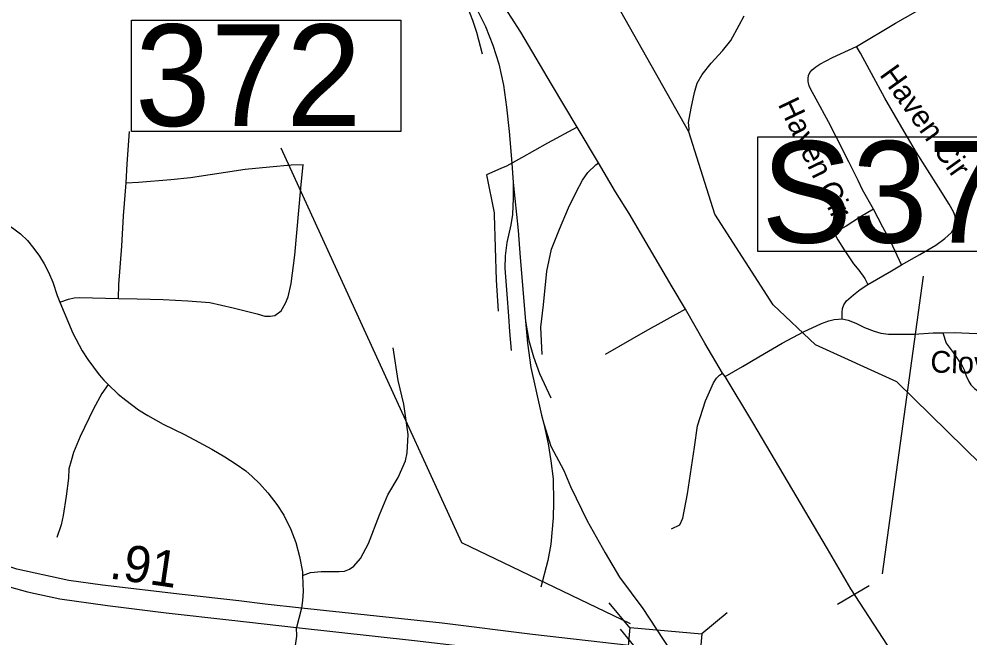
# Model space of a CAD drawing. Extents: x 1159738 to 1321356, y 736314 to 882035.
# Drawn here: x 1252716 to 1255990, y 781848 to 783980 of the extents above; entities that cross this region are included whole.
import ezdxf

# ---------------------------------------------------------------- set-up
doc = ezdxf.new("R2010")
doc.units = 0
for name, color, linetype in [('Exist Hydrographic Creek Single Shore', 7, 'Continuous'), ('Exist Hydrographic Misc Water Feature', 7, 'Continuous'), ('Exist Railroad Mainline', 7, 'Continuous'), ('Exist Railroad Siding', 7, 'Continuous'), ('Exist Road Non-System Type 51', 7, 'Continuous'), ('Exist Road Non-System Type 51 Label', 7, 'Continuous'), ('Exist Road Primary US Attributed', 7, 'Continuous'), ('Exist Road Primary US Structure Ovrhead Sign CELL', 7, 'Continuous'), ('Exist Road Primary US UnDivided 4 Lane Attributed', 7, 'Continuous'), ('Exist Road Secondary Mileage Hundredths English Label', 7, 'Continuous'), ('Exist Road Secondary Structure Pipe Number Label', 7, 'Continuous'), ('Exist Road Secondary Structure Standard Bridge CELL', 7, 'Continuous'), ('Exist Road Secondary Structure Standard Bridge Number Label', 7, 'Continuous'), ('Exist Road Secondary Type 51 Divided Attributed', 7, 'Continuous')]:
    doc.layers.add(name, color=color, linetype=linetype)

msp = doc.modelspace()

# ---------------------------------------------------------------- linework, layer by layer
at = {"layer": 'Exist Hydrographic Creek Single Shore'}
for points in [[(1255461.1, 782857.4), (1255315.1, 782994.9), (1255114.2, 783307.5), (1255024.8, 783591.5), (1254630, 784289.5), (1254191.5, 784805.4), (1253909.1, 785064.9), (1253721.6, 785287.3), (1253644.7, 785305.6), (1253544.1, 785296.4), (1253458.7, 785466), (1253414, 785569.9), (1253364.8, 785734.7), (1253320.9, 786026.6), (1253287.9, 786181.4), (1253328.3, 786391.7), (1253386.8, 786683), (1253439.8, 786858.1), (1253741.7, 787368.3), (1253811.3, 787461.7), (1253935.7, 787666.9), (1254007, 787774.1), (1254057.2, 787829.4)], [(1257597.9, 781347.4), (1257304.2, 781573), (1257222.2, 781643.6), (1257016.1, 781706.8), (1256833.2, 781726.9), (1256668.2, 781822.1), (1255741.1, 782730.3), (1255461.1, 782857.4)]]:
    msp.add_lwpolyline(points, dxfattribs=at)
at = {"layer": 'Exist Hydrographic Misc Water Feature'}
msp.add_lwpolyline([(1255024.8, 783591.5), (1255025, 783601.5), (1255023.5, 783623.5), (1255032.9, 783673.3), (1255044.2, 783727), (1255053, 783758.8), (1255069.9, 783788.4), (1255100.8, 783827.6), (1255140, 783870.6), (1255168.9, 783906), (1255198.3, 783959.2), (1255215.2, 783990.8)], dxfattribs=at)
at = {"layer": 'Exist Railroad Mainline'}
for points in [[(1254299, 784004.4), (1254323.8, 783953.7), (1254349.1, 783889.8), (1254369.3, 783825.3), (1254385.3, 783751.9), (1254396.2, 783676.5), (1254404.9, 783591.8), (1254414.6, 783483.3), (1254418.5, 783416.9), (1254435.9, 783251), (1254443.4, 783158.3), (1254461.1, 782938.6), (1254468.7, 782863.3), (1254480.2, 782779.8), (1254517, 782615), (1254524.9, 782584.9)], [(1254524.9, 782584.9), (1254549.1, 782508.2), (1254593.5, 782424.7), (1254616.7, 782369.8), (1254674.1, 782251.4), (1254736.3, 782140.8), (1254785.7, 782056.9), (1254865.9, 781949.1), (1254959.7, 781805.2)]]:
    msp.add_lwpolyline(points, dxfattribs=at)
at = {"layer": 'Exist Railroad Siding'}
for points in [[(1254313.4, 783858.2), (1254294.4, 783933.1), (1254280, 783974.5), (1254256.4, 784037.3), (1254221.3, 784103.5), (1254179.4, 784178.5), (1254148.3, 784236.7)], [(1254418.5, 783416.9), (1254419.1, 783362.8), (1254416.8, 783306.9), (1254410.5, 783270.6), (1254397.2, 783209.6), (1254391.5, 783164.1), (1254390.9, 783121.8), (1254397.8, 783032.5), (1254403, 782956.7), (1254405.9, 782903.7), (1254412.2, 782838.1)], [(1254461.1, 782938.6), (1254473.2, 782872.3), (1254489.3, 782816.5), (1254509.4, 782758.3), (1254548.6, 782674.8)], [(1254524.9, 782584.9), (1254539.3, 782517), (1254548.5, 782457.7), (1254556.6, 782396), (1254558.3, 782316), (1254556.5, 782261), (1254548.5, 782170.6), (1254538.1, 782114.7), (1254514.6, 782022.8)]]:
    msp.add_lwpolyline(points, dxfattribs=at)
at = {"layer": 'Exist Road Non-System Type 51'}
msp.add_line((1254376.3, 783464.7), (1254327, 783443.1), dxfattribs=at)
for points in [[(1255602, 783885.7), (1255736.7, 783965.2), (1255848.1, 784028.3), (1255908, 784061.6), (1255937.4, 784077), (1255956.1, 784096.6)], [(1255660.4, 783325.2), (1255622.9, 783391.6), (1255607.3, 783423.3), (1255575.1, 783488.2), (1255530.5, 783576.1), (1255505.9, 783625.1), (1255463.5, 783703.8), (1255443, 783739.7), (1255439.4, 783749.6), (1255435.9, 783764.8), (1255435, 783775.5), (1255436.3, 783785.3), (1255440.7, 783795.4), (1255449.2, 783804.4), (1255462.2, 783814.6), (1255475.6, 783824), (1255518.9, 783846.8), (1255602, 783885.7)], [(1255757.3, 783133.2), (1255820.3, 783168.5), (1255875.2, 783200.7), (1255906.9, 783223.4), (1255929.6, 783244.5), (1255938.5, 783260.1), (1255942.4, 783272.3), (1255943.5, 783285.6), (1255942.4, 783300.6), (1255936.8, 783316.2), (1255921.3, 783342.3), (1255884.1, 783401.1), (1255808.8, 783520.2), (1255766.1, 783591.8), (1255699.6, 783707.5), (1255616.4, 783862.1), (1255602, 783885.7)], [(1253085.1, 783415), (1253089.1, 783481.3), (1253096.6, 783592.6)], [(1254639.1, 783607.6), (1254537.7, 783551.8), (1254448.2, 783501.7), (1254396.5, 783473.5), (1254376.3, 783464.7)], [(1253058.8, 783017.4), (1253123.6, 783016.5), (1253213.1, 783013.1), (1253297.9, 783009), (1253373.9, 783002.9), (1253453.9, 782984.6), (1253537.3, 782964.2), (1253563.8, 782956.1), (1253581.4, 782956.1), (1253597.7, 782958.8), (1253619.4, 782975.1), (1253634.8, 783000.8), (1253644.3, 783022.6), (1253654.4, 783068.7), (1253666.7, 783166.5), (1253686.9, 783396.7), (1253695.3, 783478.7)], [(1253085.1, 783415), (1253127.6, 783418.3), (1253239.5, 783427.1), (1253307.3, 783433.9), (1253495.9, 783463.1), (1253580, 783470.6), (1253654.6, 783478), (1253695.3, 783478.7)], [(1254519.5, 782823.9), (1254514.7, 782918.6), (1254523.5, 782994.9), (1254535.5, 783110.8), (1254551.6, 783187), (1254578.8, 783256), (1254610.1, 783329.9), (1254635.8, 783382.9), (1254657.4, 783424.6), (1254675.9, 783451.1), (1254703.8, 783477.1), (1254713.5, 783484.3)], [(1253058.8, 783017.4), (1253060.7, 783065.1), (1253070.2, 783197.5), (1253076.9, 783302), (1253085.1, 783415)], [(1254327, 783443.1), (1254353.9, 783312.6), (1254354.1, 783305.4)], [(1255660.4, 783325.2), (1255616.2, 783297.9), (1255566.2, 783266.6), (1255535.8, 783248.7), (1255532.2, 783242), (1255531.3, 783232.2), (1255537.6, 783219.2), (1255559.9, 783184.8), (1255591.6, 783136.5), (1255609.9, 783114.3), (1255630.9, 783086.1), (1255640.7, 783065.5)], [(1255757.3, 783133.2), (1255720.7, 783211.9), (1255692.6, 783262.6), (1255660.4, 783325.2)], [(1254354.1, 783305.4), (1254360.6, 783079.9), (1254367.4, 782973.3)], [(1252665.6, 783279.4), (1252693.8, 783260.8), (1252721.6, 783240.1), (1252745.8, 783217.3), (1252767.9, 783189.4), (1252786.4, 783162.4), (1252802.8, 783136.7), (1252817.8, 783107.5), (1252832.7, 783073.2), (1252848.4, 783026.9), (1252857, 783004.6)], [(1255640.7, 783065.5), (1255722.5, 783112.6), (1255757.3, 783133.2)], [(1255899.7, 782899.2), (1255938.7, 782900), (1256016.4, 782896.2), (1256111.4, 782890.1), (1256319.5, 782874.2), (1256412.3, 782866.2), (1256449.1, 782863.6), (1256654.2, 782847.4), (1256771.7, 782839.8), (1256800.1, 782841.3), (1256840.7, 782849.3), (1256922.1, 782874.7), (1256971.1, 782895), (1257000.6, 782909.8), (1257035.5, 782933), (1257073, 782964.8), (1257092.6, 782984.7), (1257116.4, 783014.5), (1257129.8, 783037.4), (1257158.9, 783096.4), (1257171.1, 783117.9)], [(1255552.7, 782946.5), (1255552.8, 782968.8), (1255554.1, 782983.1), (1255558.6, 782995.2), (1255568, 783008.6), (1255591.2, 783030.1), (1255614.4, 783047.9), (1255640.7, 783065.5)], [(1252857, 783004.6), (1252886.4, 783014.7), (1252906.1, 783019.6), (1252925.3, 783020.6), (1253058.8, 783017.4)], [(1252857, 783004.6), (1252901.9, 782897.7), (1252933.9, 782836.8), (1252953.1, 782806.6), (1252992.1, 782754.7), (1253008.6, 782736.2), (1253023, 782720.7)], [(1255013.3, 782980.2), (1254873.7, 782903.1), (1254736.6, 782823.7)], [(1255149.6, 782748.6), (1255209.5, 782783.1), (1255265.2, 782816.1), (1255346.4, 782863.3), (1255419.9, 782902.8), (1255481.5, 782931.4), (1255506.5, 782939.7), (1255525.5, 782944.7), (1255539.5, 782946.2), (1255552.7, 782946.5)], [(1255552.7, 782946.5), (1255573.2, 782942.4), (1255599.7, 782932.5), (1255630, 782917.7), (1255662.8, 782904.5), (1255685.5, 782898.1), (1255712, 782894.3), (1255755.2, 782893.9), (1255801.1, 782894.7), (1255866.2, 782898.5), (1255899.7, 782899.2)], [(1255899.7, 782899.2), (1255911.5, 782863.5), (1255935, 782830.9), (1255966, 782784.9), (1255973.6, 782771.2), (1255980, 782750.8), (1255989.1, 782730.7), (1255996.3, 782720.1), (1256008.4, 782707.2), (1256044, 782681.8), (1256097.6, 782655.2), (1256163.5, 782627.1), (1256246.5, 782580.1)], [(1253693.7, 782062.9), (1253720.7, 782073.6), (1253757.3, 782076.6), (1253819.8, 782076.6), (1253838.1, 782077.4), (1253854.9, 782084.3), (1253870.1, 782095), (1253893, 782121.7), (1253920.4, 782172.8), (1253958.5, 782271.9), (1253987.5, 782341.3), (1254022.5, 782400.1), (1254048.4, 782457.7), (1254053.7, 782485.1), (1254057.5, 782548.4), (1254042.3, 782652.9), (1254023.2, 782734.7), (1254005.7, 782847.6)], [(1254964.4, 782224), (1254992.8, 782237.6), (1255003.1, 782260.4), (1255020.1, 782344.5), (1255044, 782504.9), (1255054.2, 782578.8), (1255082.2, 782664.4), (1255109.9, 782727), (1255119.7, 782742.5), (1255130.3, 782753.2), (1255140.9, 782759.6)], [(1253023, 782720.7), (1253001.8, 782689.9), (1252972.7, 782637.6), (1252926.6, 782541.9), (1252904.2, 782486.6), (1252896.1, 782458.1), (1252887.9, 782430.3), (1252886.6, 782397.7), (1252879.1, 782336.6), (1252868.9, 782270.1), (1252861.5, 782237.1), (1252846.6, 782193.6)], [(1253023, 782720.7), (1253057.7, 782687.6), (1253084.4, 782666.7), (1253128.2, 782634.1), (1253160.1, 782614), (1253213, 782584.7), (1253286.7, 782548.3), (1253336.2, 782521.7), (1253381, 782497.7), (1253425.3, 782472), (1253464.9, 782446.9), (1253497.4, 782423.4), (1253520.3, 782404.4), (1253545.4, 782379.8), (1253573.7, 782347.8), (1253605.2, 782307.2), (1253628.6, 782270.4), (1253653.2, 782221.8), (1253670.2, 782176.9), (1253682.4, 782128.1), (1253693.1, 782075.7), (1253693.7, 782062.9)], [(1253693.7, 782062.9), (1253695.8, 782007.3), (1253693.6, 781977), (1253689.2, 781950)], [(1253689.2, 781950), (1253672.4, 781884.1)], [(1253673.6, 781709.8), (1253661.7, 781724), (1253660.2, 781743.6), (1253664.7, 781790.3), (1253673.7, 781853.5), (1253672.4, 781884.1)]]:
    msp.add_lwpolyline(points, dxfattribs=at)
at = {"layer": 'Exist Road Primary US Attributed'}
msp.add_lwpolyline([(1255502.2, 782154.5), (1255244.4, 782589.9), (1255149.6, 782748.6), (1255140.9, 782759.6), (1255079.5, 782863.1), (1255013.3, 782980.2), (1254966.9, 783057), (1254818.6, 783309.5), (1254772.1, 783384.1), (1254713.5, 783484.3), (1254639.1, 783607.6), (1254551, 783755), (1254445.2, 783934.5), (1254369, 784055.6)], dxfattribs=at)
at = {"layer": 'Exist Road Primary US Structure Ovrhead Sign CELL'}
msp.add_line((1255645.2, 782027.6), (1255536.6, 781962.7), dxfattribs=at)
at = {"layer": 'Exist Road Primary US UnDivided 4 Lane Attributed'}
msp.add_lwpolyline([(1255773.1, 781714.8), (1255708.8, 781823), (1255582.8, 782017.3), (1255502.2, 782154.5)], dxfattribs=at)
at = {"layer": 'Exist Road Secondary Structure Pipe Number Label'}
msp.add_line((1255692, 782069.2), (1255832.7, 783094.6), dxfattribs=at)
msp.add_lwpolyline([(1255261.9, 783573.6), (1256564.5, 783573.6), (1256564.5, 783178.7), (1255261.9, 783178.7)], close=True, dxfattribs=at)
at = {"layer": 'Exist Road Secondary Structure Standard Bridge CELL'}
for p, q in [((1254821.9, 781881.8), (1254749.4, 781968.8)), ((1255155.9, 781933.9), (1255068.9, 781861.5)), ((1254788.1, 781878.5), (1254859.1, 781790.3))]:
    msp.add_line(p, q, dxfattribs=at)
msp.add_lwpolyline([(1255058.5, 781746.2), (1254811.6, 781768.6), (1254822.1, 781883.9), (1255068.9, 781861.5)], close=True, dxfattribs=at)
at = {"layer": 'Exist Road Secondary Structure Standard Bridge Number Label'}
msp.add_lwpolyline([(1253103.5, 783975.9), (1254032.4, 783975.9), (1254032.4, 783591.8), (1253103.5, 783591.8)], close=True, dxfattribs=at)
msp.add_lwpolyline([(1254823.1, 781895.9), (1254242.2, 782176), (1253619.8, 783534.9)], dxfattribs=at)
at = {"layer": 'Exist Road Secondary Type 51 Divided Attributed'}
for points in [[(1254959.7, 781805.2), (1254485.8, 781860.1), (1254174.1, 781898.4), (1253689.2, 781950.5), (1253564.7, 781964.7), (1253473.4, 781975.4), (1253278.4, 781997.9), (1253004.2, 782030), (1252887.6, 782045.8), (1252708.7, 782084.3), (1252549.7, 782136), (1252506.4, 782155.7), (1252380.7, 782209.6), (1252298.1, 782252.2), (1252156.3, 782337.2), (1251997.7, 782450.5), (1251867.3, 782542.2), (1251702, 782659.8), (1251543.2, 782772.2), (1251440.2, 782846.5), (1251313.3, 782922.2)], [(1251274.7, 782865.4), (1251381.9, 782805.5), (1251522.6, 782707.6), (1251677.5, 782595.2), (1251838.9, 782480.2), (1252003.9, 782364.3), (1252138.2, 782271.3), (1252237.4, 782209.6), (1252351, 782147.6), (1252459.5, 782098.5), (1252592.2, 782049.5), (1252745.9, 782006.8), (1252856.6, 781983.1), (1253021.3, 781959.2), (1253223.5, 781934.6), (1253450.2, 781908.5), (1253672.4, 781884.1), (1254079.5, 781838.9), (1254580.8, 781780.5), (1255003.1, 781735.4)]]:
    msp.add_lwpolyline(points, dxfattribs=at)

# ---------------------------------------------------------------- texts
at = {"layer": 'Exist Road Non-System Type 51 Label'}
for s, rotation, p in [('Haven Cir', 305.6278, (1255679, 783787.8)), ('Haven Cir', 295.638, (1255329.9, 783686.4)), ('Clover Dr SW', 358.1262, (1255855.5, 782762.6))]:
    msp.add_text(s, height=75, rotation=rotation, dxfattribs=at).set_placement(p)
at = {"layer": 'Exist Road Secondary Mileage Hundredths English Label'}
msp.add_text('.91', height=125, rotation=351.6683, dxfattribs=at).set_placement((1253024.5, 782053.5))
at = {"layer": 'Exist Road Secondary Structure Pipe Number Label'}
msp.add_text('S378', height=350, dxfattribs=at).set_placement((1255274.4, 783209.3))
at = {"layer": 'Exist Road Secondary Structure Standard Bridge Number Label'}
msp.add_text('372', height=350, dxfattribs=at).set_placement((1253116, 783611.5))

doc.saveas('drawing.dxf')
